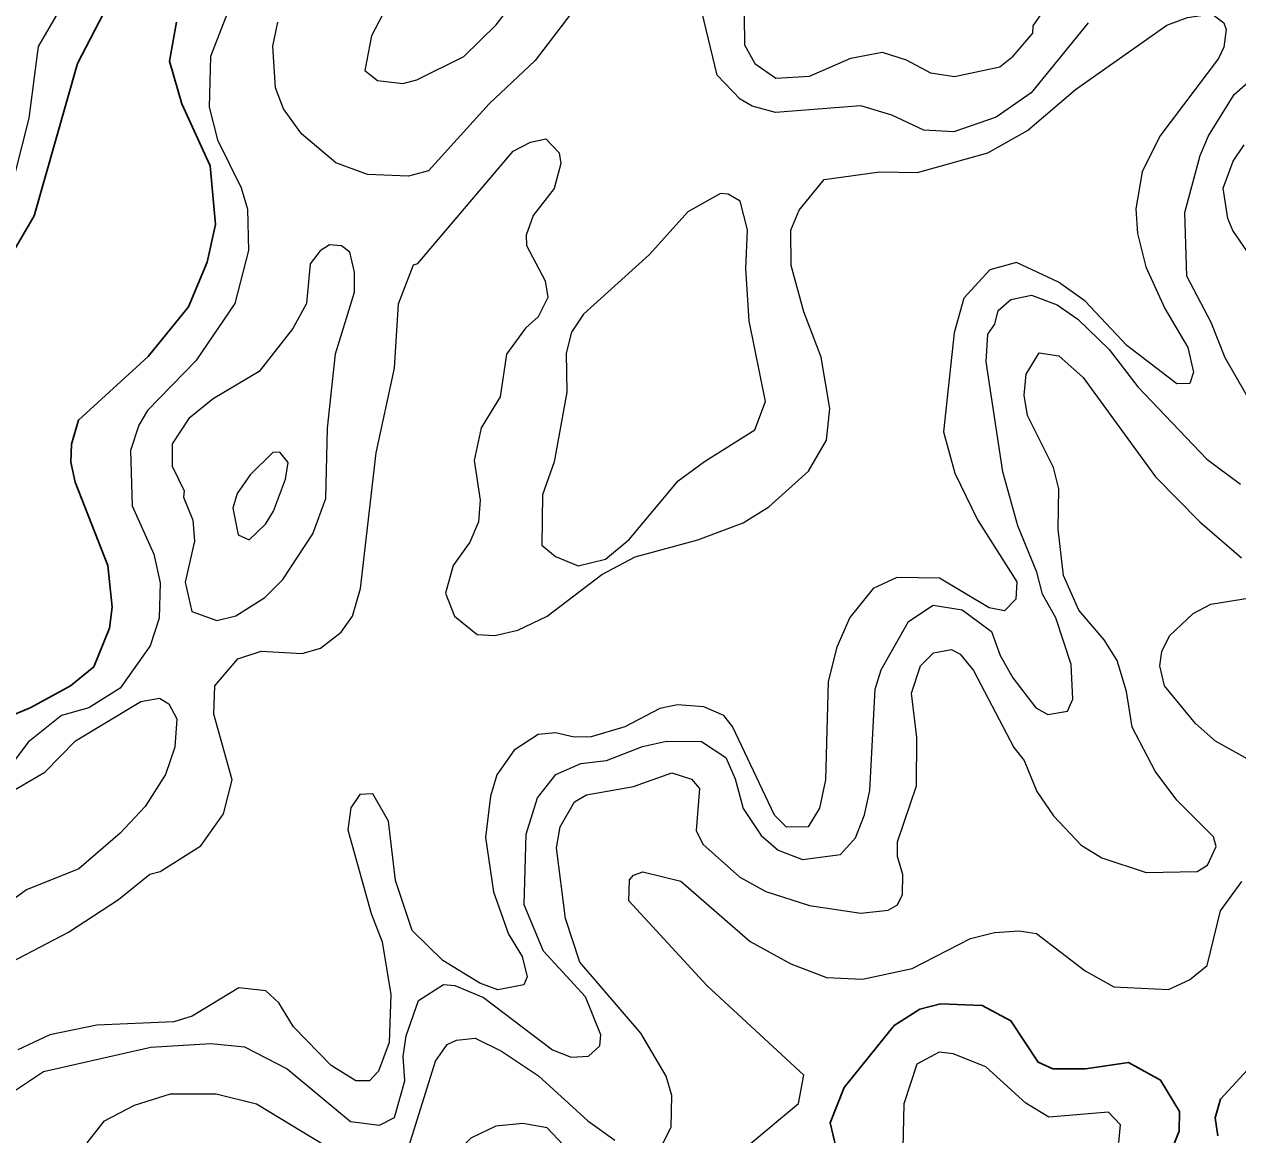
# Model space of a CAD drawing. Extents: x 763.2 to 816.8, y 7896.5 to 7952.7.
# Drawn here: x 777.852 to 780.15, y 7903.918 to 7906.02 of the extents above; entities that cross this region are included whole.
import ezdxf

# ---------------------------------------------------------------- set-up
doc = ezdxf.new("R2010")
doc.units = 0
doc.header["$LTSCALE"] = 0.064
doc.layers.add('1', color=7, linetype='Continuous', lineweight=25)
doc.layers.add('2', color=7, linetype='Continuous', lineweight=13)

msp = doc.modelspace()

# ---------------------------------------------------------------- linework, layer by layer
at = {"layer": '1'}
for points in [[(778.0103, 7906.0565), (777.9528, 7905.9464), (777.8708, 7905.6579), (777.8282, 7905.5855)], [(777.864, 7904.727), (777.9396, 7904.7681), (777.9834, 7904.8039), (778.0132, 7904.8774), (778.0184, 7904.9169), (778.0103, 7904.9957), (777.9481, 7905.1535), (777.9397, 7905.1912), (777.9413, 7905.2258), (777.9547, 7905.2708), (778.0863, 7905.3915), (778.1626, 7905.4856), (778.198, 7905.5701), (778.214, 7905.6415), (778.204, 7905.7524), (778.1504, 7905.8701), (778.127, 7905.9503), (778.14, 7906.0246)], [(777.5261, 7904.4316), (777.6276, 7904.5225), (777.6623, 7904.5863), (777.7117, 7904.6516), (777.7547, 7904.6812), (777.864, 7904.727)], [(780.45, 7904.2995), (780.4163, 7904.2883), (780.3819, 7904.2882), (780.2569, 7904.3547), (780.2283, 7904.3528), (780.2013, 7904.3043), (780.2013, 7904.2802), (780.2668, 7904.1874), (780.2667, 7904.1492), (780.237, 7904.0949), (780.2259, 7904.0922), (780.1758, 7904.0493), (780.1175, 7903.9859), (780.1073, 7903.9501), (780.1122, 7903.9159)], [(779.4005, 7903.8451), (779.3778, 7903.9408), (779.4044, 7904.0078), (779.4993, 7904.1253), (779.5479, 7904.1562), (779.5873, 7904.1663), (779.6661, 7904.1632), (779.7204, 7904.1339), (779.7717, 7904.0554), (779.8, 7904.0432), (779.8616, 7904.043), (779.9432, 7904.0547), (780.0037, 7904.0218), (780.0398, 7903.962), (780.039, 7903.9248), (780.0212, 7903.8808)]]:
    msp.add_lwpolyline(points, dxfattribs=at)
at = {"layer": '2'}
for points in [[(777.5041, 7905.6384), (777.5574, 7905.6454), (777.6669, 7905.6146), (777.7319, 7905.6158), (777.7767, 7905.6343), (777.806, 7905.6731), (777.8352, 7905.7402), (777.861, 7905.8426), (777.879, 7905.9784), (778.0269, 7906.233)], [(778.594, 7906.1607), (778.5097, 7905.9984), (778.4968, 7905.9326), (778.5205, 7905.9142), (778.5686, 7905.9085), (778.5953, 7905.9152), (778.6841, 7905.9596), (778.7454, 7906.0193), (778.7925, 7906.0805)], [(779.215, 7906.0366), (779.2161, 7905.9816), (779.2354, 7905.9459), (779.275, 7905.9185), (779.3388, 7905.9219), (779.417, 7905.9562), (779.4768, 7905.9674), (779.5222, 7905.9528), (779.5681, 7905.9284), (779.6136, 7905.9218), (779.6991, 7905.94), (779.7248, 7905.9602), (779.7616, 7906.0036), (779.7627, 7906.0172), (779.7978, 7906.0692)], [(778.2376, 7906.0438), (778.2044, 7905.9595), (778.2018, 7905.8638), (778.2175, 7905.8018)], [(778.8869, 7906.0404), (778.8193, 7905.9519), (778.7322, 7905.8696), (778.6171, 7905.7431), (778.5797, 7905.733), (778.5017, 7905.736), (778.4418, 7905.7578), (778.3771, 7905.8128), (778.3428, 7905.8603), (778.3275, 7905.9004), (778.3226, 7905.9792), (778.3323, 7906.0246)], [(779.2074, 7905.8787), (779.1641, 7905.9241), (779.1352, 7906.0445)], [(780.0154, 7906.0187), (780.0548, 7906.0334), (780.1012, 7906.04), (780.1235, 7906.0234), (780.1283, 7906.0104), (780.1235, 7905.9768)], [(777.7854, 7904.2235), (777.9353, 7904.3017), (778.03, 7904.3638), (778.0896, 7904.4113), (778.1092, 7904.4168), (778.1865, 7904.4649), (778.2291, 7904.5258), (778.2453, 7904.5898), (778.2107, 7904.7145), (778.2126, 7904.7678), (778.2563, 7904.8194), (778.3002, 7904.8336), (778.3784, 7904.829), (778.4131, 7904.8396), (778.4518, 7904.8695), (778.4735, 7904.8999), (778.4883, 7904.9523), (778.5181, 7905.2094), (778.5529, 7905.3693), (778.5607, 7905.4914), (778.5892, 7905.5648), (778.5972, 7905.5676), (778.7778, 7905.7801), (778.8104, 7905.7973), (778.8394, 7905.8035), (778.865, 7905.7773), (778.8677, 7905.7567), (778.8553, 7905.7093), (778.8159, 7905.6583), (778.8025, 7905.621), (778.8027, 7905.6014), (778.8384, 7905.5348), (778.8431, 7905.5034), (778.8251, 7905.4668), (778.8008, 7905.4451), (778.7649, 7905.3957), (778.753, 7905.3154), (778.7173, 7905.2567), (778.704, 7905.1947), (778.7152, 7905.1196), (778.7119, 7905.0787), (778.6959, 7905.0399), (778.6641, 7904.9959), (778.6497, 7904.9436), (778.6667, 7904.8997), (778.7094, 7904.8651), (778.743, 7904.8636), (778.7865, 7904.8736), (778.8424, 7904.9), (778.9459, 7904.9791), (779.0086, 7905.0123), (779.1277, 7905.0442), (779.2131, 7905.0768), (779.2622, 7905.1072), (779.3369, 7905.1746), (779.371, 7905.2332), (779.3776, 7905.293), (779.3613, 7905.3903), (779.3279, 7905.4759), (779.304, 7905.5637), (779.3037, 7905.6304), (779.3193, 7905.6683), (779.3667, 7905.7268), (779.4722, 7905.7409), (779.5436, 7905.7401), (779.6765, 7905.7772), (779.7517, 7905.8195), (779.8424, 7905.8972), (780.0154, 7906.0187)], [(779.8668, 7906.0231), (779.7588, 7905.8906), (779.6925, 7905.8444), (779.612, 7905.8167), (779.5552, 7905.82)], [(780.1235, 7905.9768), (780.1133, 7905.9556), (780.0022, 7905.8083), (779.9688, 7905.7413), (779.9571, 7905.671), (779.96, 7905.6244), (779.9761, 7905.5612), (780.0121, 7905.4826), (780.0554, 7905.4085), (780.066, 7905.362), (780.0594, 7905.3405), (780.0349, 7905.3396), (779.9398, 7905.4123), (779.8608, 7905.4961), (779.8108, 7905.5325), (779.7307, 7905.5696), (779.6807, 7905.5555), (779.631, 7905.5021), (779.6126, 7905.4362), (779.593, 7905.2492), (779.6144, 7905.1709), (779.6569, 7905.0826), (779.7318, 7904.965), (779.7294, 7904.9321), (779.7082, 7904.9098), (779.6789, 7904.9155), (779.585, 7904.9718), (779.5045, 7904.973), (779.4598, 7904.952), (779.4151, 7904.8972), (779.3907, 7904.8414), (779.3744, 7904.7762), (779.369, 7904.5901), (779.3578, 7904.5364), (779.3361, 7904.5013), (779.2955, 7904.5004), (779.2729, 7904.5234), (779.1931, 7904.6913), (779.177, 7904.712), (779.1385, 7904.7283), (779.0891, 7904.7318), (779.0555, 7904.7253), (778.9892, 7904.6907), (778.9254, 7904.6713), (778.8933, 7904.6708), (778.8577, 7904.6792), (778.8248, 7904.6757), (778.7795, 7904.6465), (778.747, 7904.5994), (778.7351, 7904.5593), (778.7253, 7904.4811), (778.7403, 7904.3779), (778.769, 7904.2977), (778.7946, 7904.2555), (778.804, 7904.2171), (778.7978, 7904.202), (778.7488, 7904.1928), (778.7145, 7904.2055), (778.6448, 7904.248), (778.5865, 7904.3051), (778.555, 7904.3993), (778.5419, 7904.5121), (778.512, 7904.5634), (778.4875, 7904.5625), (778.4702, 7904.5369), (778.4646, 7904.4952), (778.5085, 7904.3368), (778.5295, 7904.2832), (778.5459, 7904.1839), (778.5426, 7904.0928), (778.5224, 7904.0387), (778.5058, 7904.0204), (778.4799, 7904.0205), (778.4328, 7904.0493), (778.3614, 7904.1227), (778.334, 7904.1681), (778.3095, 7904.1907), (778.2582, 7904.1961), (778.17, 7904.143), (778.1352, 7904.1321), (777.9895, 7904.1257), (777.9, 7904.1077), (777.8394, 7904.0793)], [(780.2125, 7905.2391), (780.1264, 7905.389), (780.0994, 7905.456), (780.0537, 7905.5433), (780.05, 7905.6644), (780.0788, 7905.7723), (780.0944, 7905.809), (780.1435, 7905.8872), (780.2106, 7905.947)], [(779.5552, 7905.82), (779.4946, 7905.8482), (779.4361, 7905.8658), (779.2743, 7905.8531), (779.2304, 7905.8656), (779.2074, 7905.8787)], [(778.2175, 7905.8018), (778.2628, 7905.7109), (778.2748, 7905.6703), (778.2765, 7905.5921), (778.2504, 7905.4917), (778.1766, 7905.3833)], [(780.1962, 7905.5492), (780.1406, 7905.6303), (780.1313, 7905.6529), (780.1224, 7905.7103), (780.1411, 7905.7611), (780.1621, 7905.7923)], [(779.8347, 7904.8084), (779.8054, 7904.8966), (779.7801, 7904.9413), (779.7693, 7904.9833), (779.7333, 7905.0708), (779.7049, 7905.1734), (779.6735, 7905.3817), (779.6764, 7905.4336), (779.6898, 7905.4525), (779.6963, 7905.4786), (779.7202, 7905.4995), (779.7591, 7905.5075), (779.8082, 7905.4895), (779.8471, 7905.462), (779.9062, 7905.4045), (779.9605, 7905.3339), (780.0912, 7905.197), (780.1551, 7905.1496)], [(778.1766, 7905.3833), (778.0853, 7905.2894), (778.0689, 7905.2614), (778.0532, 7905.2134), (778.0563, 7905.1089), (778.0969, 7905.0175), (778.1089, 7904.963), (778.1074, 7904.8959), (778.0901, 7904.8439), (778.0337, 7904.7639), (777.9741, 7904.7263), (777.9222, 7904.7122), (777.8594, 7904.6616), (777.8027, 7904.5869)], [(779.7494, 7905.3583), (779.7742, 7905.3986), (779.8113, 7905.3925), (779.8575, 7905.3517), (779.9945, 7905.1636), (780.0782, 7905.0782)], [(779.058, 7903.8954), (779.077, 7903.9325), (779.0785, 7903.9927), (779.0676, 7904.0292), (779.0193, 7904.1103), (778.904, 7904.245), (778.8766, 7904.3279), (778.86, 7904.4614), (778.8665, 7904.5013), (778.8936, 7904.5483), (778.9167, 7904.5617), (779.0055, 7904.5774), (779.0784, 7904.6034), (779.1156, 7904.5915), (779.1308, 7904.574), (779.1246, 7904.4945), (779.137, 7904.4686), (779.2073, 7904.4061), (779.2561, 7904.3786), (779.3389, 7904.3521), (779.4362, 7904.3375), (779.4881, 7904.3432), (779.5054, 7904.3535), (779.5152, 7904.3733), (779.5156, 7904.4108), (779.5058, 7904.445), (779.5053, 7904.4728), (779.5418, 7904.5785), (779.5419, 7904.6705), (779.5324, 7904.7539), (779.5491, 7904.806), (779.5739, 7904.8307), (779.608, 7904.8367), (779.6242, 7904.8283), (779.6495, 7904.7973), (779.7262, 7904.6514), (779.7453, 7904.627), (779.7696, 7904.568), (779.8012, 7904.5221), (779.8537, 7904.4665), (779.8927, 7904.4424), (779.9765, 7904.4147), (780.0729, 7904.4164), (780.093, 7904.4288), (780.1088, 7904.4639), (780.1039, 7904.482), (780.0346, 7904.5517), (779.9934, 7904.6066), (779.9501, 7904.6895), (779.9394, 7904.7572), (779.9216, 7904.8157), (779.8969, 7904.8551), (779.8493, 7904.9111), (779.82, 7904.977), (779.81, 7905.0649), (779.8113, 7905.1411), (779.8012, 7905.1811), (779.7521, 7905.2798), (779.7458, 7905.3186), (779.7494, 7905.3583)], [(780.0782, 7905.0782), (780.1569, 7905.0103)], [(780.179, 7904.6237), (780.1076, 7904.6636), (780.0701, 7904.6968), (780.0115, 7904.7683), (780.0024, 7904.8059), (780.0059, 7904.833), (780.0209, 7904.8624), (780.0658, 7904.9053), (780.0988, 7904.9229), (780.1967, 7904.9387)], [(777.8312, 7904.0001), (777.888, 7904.0379), (778.0917, 7904.0842), (778.2049, 7904.0908), (778.2692, 7904.0844), (778.3494, 7904.0428), (778.4697, 7903.9432), (778.5244, 7903.9367), (778.5529, 7903.9507), (778.5723, 7904.0202), (778.5691, 7904.0663), (778.575, 7904.1056), (778.5984, 7904.1723), (778.6456, 7904.2027), (778.6675, 7904.2009), (778.7213, 7904.178), (778.8524, 7904.0792), (778.8875, 7904.0648), (778.9206, 7904.0667), (778.9419, 7904.0863), (778.9438, 7904.1074), (778.9149, 7904.1791), (778.835, 7904.2656), (778.7986, 7904.3533), (778.8025, 7904.487), (778.8238, 7904.556), (778.8587, 7904.6004), (778.9061, 7904.6212), (778.9543, 7904.627), (779.0224, 7904.6532), (779.0679, 7904.663), (779.1344, 7904.6627), (779.1806, 7904.6323), (779.1983, 7904.5922), (779.213, 7904.5359), (779.2471, 7904.485), (779.2793, 7904.4569), (779.3258, 7904.4394), (779.3979, 7904.4488), (779.4258, 7904.4806), (779.4434, 7904.524), (779.4532, 7904.57), (779.4631, 7904.7619), (779.4744, 7904.7986), (779.5262, 7904.89), (779.573, 7904.9208), (779.6279, 7904.9122), (779.6834, 7904.8708), (779.6998, 7904.8255), (779.7239, 7904.7831)], [(779.7239, 7904.7831), (779.7678, 7904.7266), (779.79, 7904.7139), (779.8273, 7904.7202), (779.8379, 7904.7426), (779.8347, 7904.8084)], [(779.2227, 7903.8981), (779.3178, 7903.9772), (779.3283, 7904.0309), (779.1448, 7904.2006), (778.9965, 7904.3613), (778.9981, 7904.4006), (779.0054, 7904.4099), (779.0234, 7904.4162), (779.0954, 7904.3986), (779.2267, 7904.2842), (779.3034, 7904.2415), (779.3711, 7904.216), (779.4394, 7904.2126), (779.5335, 7904.2329), (779.6439, 7904.2898), (779.6892, 7904.3012), (779.7359, 7904.3045), (779.7686, 7904.2994), (779.8607, 7904.2284), (779.9154, 7904.1983), (780.0191, 7904.1931), (780.0586, 7904.2113), (780.0919, 7904.2384), (780.1172, 7904.3424), (780.1579, 7904.3976)], [(778.5773, 7903.8879), (778.6305, 7904.0573), (778.653, 7904.0892), (778.6701, 7904.0976), (778.7056, 7904.1008), (778.7558, 7904.0765), (778.826, 7904.0297), (778.9191, 7903.9448), (778.9701, 7903.9079)], [(779.925, 7903.9034), (779.9281, 7903.9368), (779.905, 7903.9609), (779.7923, 7903.9514), (779.7485, 7903.978), (779.6728, 7904.0468), (779.611, 7904.0712), (779.5847, 7904.0744), (779.5425, 7904.0517), (779.5173, 7903.9768), (779.5157, 7903.8928)], [(777.9711, 7903.9028), (778.0039, 7903.9444), (778.0603, 7903.9745), (778.1286, 7903.9956), (778.2155, 7903.9954), (778.2915, 7903.9765), (778.4646, 7903.8722)]]:
    msp.add_lwpolyline(points, dxfattribs=at)
for points in [[(779.2353, 7905.2526), (779.2558, 7905.3061), (779.2249, 7905.4593), (779.2183, 7905.5579), (779.2213, 7905.6315), (779.2079, 7905.6853), (779.1851, 7905.6991), (779.1703, 7905.6998), (779.1083, 7905.6653), (779.0357, 7905.5849), (778.911, 7905.4714), (778.8882, 7905.4375), (778.8781, 7905.3975), (778.8795, 7905.3239), (778.8554, 7905.1918), (778.8335, 7905.1298), (778.8321, 7905.0341), (778.8578, 7905.0132), (778.9011, 7904.9951), (778.9528, 7905.0077), (778.9974, 7905.0453), (779.0905, 7905.1564), (779.1398, 7905.1929)], [(778.398, 7905.0556), (778.4229, 7905.1228), (778.4261, 7905.2561), (778.4412, 7905.3965), (778.477, 7905.5132), (778.477, 7905.5512), (778.4684, 7905.5893), (778.4526, 7905.6013), (778.4296, 7905.6026), (778.4119, 7905.5915), (778.3933, 7905.5668), (778.386, 7905.4919), (778.3606, 7905.4442), (778.2966, 7905.3634), (778.2096, 7905.3112), (778.1632, 7905.2742), (778.1316, 7905.2263), (778.1316, 7905.1837), (778.1547, 7905.1371), (778.1535, 7905.1249), (778.1713, 7905.0819), (778.1744, 7905.0419), (778.1567, 7904.9643), (778.1692, 7904.9088), (778.2167, 7904.8915), (778.2525, 7904.9006), (778.3071, 7904.9352), (778.3414, 7904.9696)], [(778.324, 7905.0987), (778.3467, 7905.1595), (778.3519, 7905.1908), (778.3359, 7905.2101), (778.3224, 7905.2096), (778.2799, 7905.1674), (778.2551, 7905.1322), (778.247, 7905.1042), (778.257, 7905.0542), (778.2775, 7905.0445), (778.3087, 7905.0744)], [(777.891, 7904.6044), (777.949, 7904.6637), (778.0728, 7904.7382), (778.1082, 7904.7449), (778.1259, 7904.7341), (778.141, 7904.7053), (778.1369, 7904.652), (778.1193, 7904.6002), (778.0808, 7904.5397), (778.0334, 7904.4889), (777.9549, 7904.4217), (777.8558, 7904.3818), (777.7413, 7904.2985), (777.7109, 7904.3), (777.6616, 7904.3363), (777.6491, 7904.3771), (777.6489, 7904.4058), (777.7323, 7904.5126)], [(778.8649, 7903.84), (778.8775, 7903.8561), (778.8827, 7903.8886), (778.8421, 7903.9311), (778.7958, 7903.9397), (778.7452, 7903.9343), (778.6973, 7903.9118), (778.6498, 7903.8623), (778.6481, 7903.8138), (778.6774, 7903.7928), (778.7174, 7903.7904)]]:
    msp.add_lwpolyline(points, close=True, dxfattribs=at)

doc.saveas('drawing.dxf')
